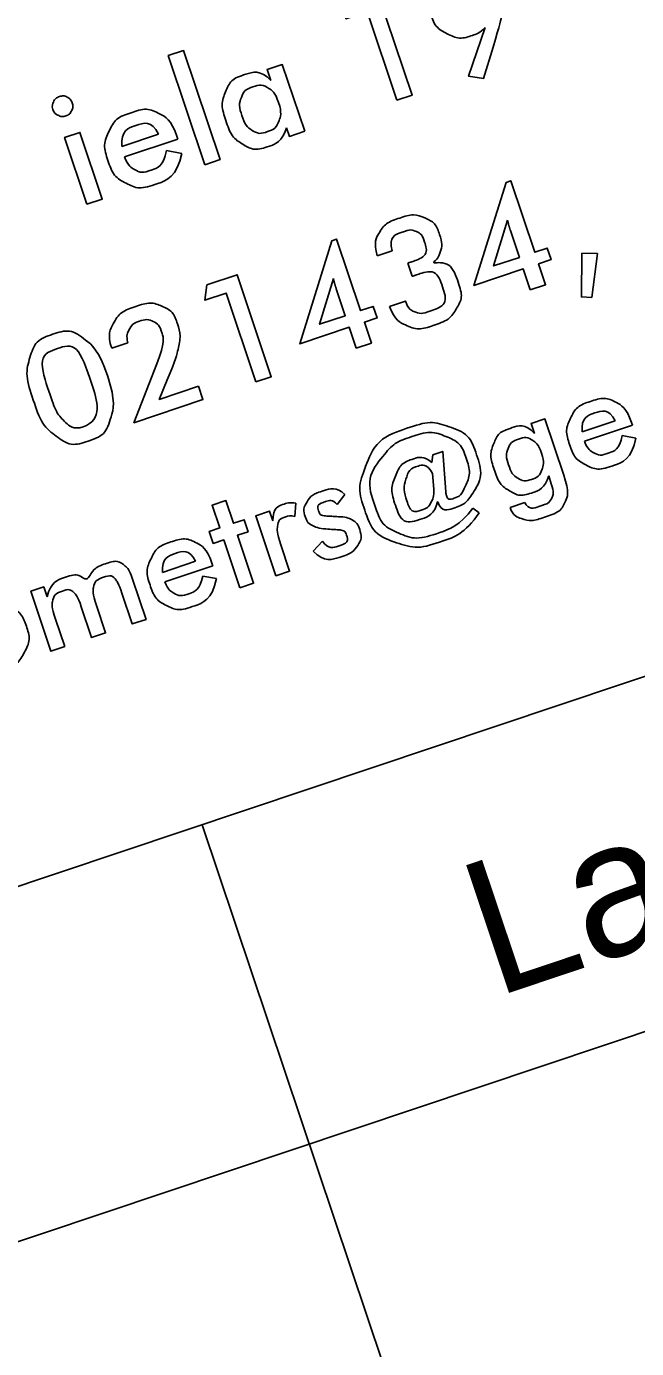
# Model space of a CAD drawing. Extents: x 469981 to 472086, y 246785 to 247785.
# Drawn here: x 472066.66 to 472071.19, y 247500.39 to 247510.2 of the extents above; entities that cross this region are included whole.
import ezdxf

# ---------------------------------------------------------------- set-up
doc = ezdxf.new("R2010")
doc.units = 0
doc.layers.add('RAMI_PLAN_####_TKST_#', color=7, linetype='Continuous')

msp = doc.modelspace()

# ---------------------------------------------------------------- linework, layer by layer
at = {"layer": 'RAMI_PLAN_####_TKST_#'}
for points in [[(472069.4102, 247509.6542), (472069.1895, 247510.3125), (472069.0312, 247510.2594), (472069.0463, 247510.3738), (472069.2698, 247510.4487), (472069.5234, 247509.6921), (472069.4102, 247509.6542)], [(472070.1237, 247510.0499), (472070.0524, 247509.8159), (472069.9424, 247509.8324), (472070.0657, 247510.1938)], [(472067.9853, 247509.1765), (472067.714, 247509.9857), (472067.8273, 247510.0236), (472068.0985, 247509.2145), (472067.9853, 247509.1765)], [(472068.4742, 247509.8008), (472068.447, 247509.8819), (472068.5603, 247509.9199), (472068.7262, 247509.4249)], [(472060.8547, 247501.8944), (472084.5585, 247509.8399)], [(472067.1111, 247508.8835), (472066.9451, 247509.3785), (472067.0584, 247509.4165), (472067.2243, 247508.9215), (472067.1111, 247508.8835)], [(472068.7262, 247509.4249), (472068.6129, 247509.3869), (472068.5914, 247509.4511)], [(472067.3706, 247509.3123), (472067.6414, 247509.403)], [(472067.7846, 247509.3661), (472067.3891, 247509.2336)], [(472067.7774, 247509.3875), (472067.7846, 247509.3661)], [(472067.7007, 247509.282), (472067.814, 247509.2607)], [(472070.4, 247508.2472), (472070.348, 247508.4024), (472069.9819, 247508.2797), (472070.2197, 247509.045), (472070.2547, 247509.0567), (472070.4323, 247508.5267), (472070.5255, 247508.5579), (472070.5545, 247508.4716), (472070.4613, 247508.4403), (472070.5133, 247508.2851), (472070.4, 247508.2472)], [(472070.2305, 247508.7645), (472070.1278, 247508.4246), (472070.3191, 247508.4887), (472070.2524, 247508.6876)], [(472069.1084, 247507.8142), (472069.0564, 247507.9694), (472068.6903, 247507.8467), (472068.9281, 247508.6121), (472068.9631, 247508.6238), (472069.1407, 247508.0937), (472069.2339, 247508.125), (472069.2629, 247508.0386), (472069.1697, 247508.0074), (472069.2217, 247507.8522), (472069.1084, 247507.8142)], [(472069.3758, 247508.5378), (472069.2635, 247508.5001)], [(472069.5235, 247508.348), (472069.4905, 247508.4463)], [(472070.7831, 247508.5197), (472070.8974, 247508.5162), (472070.8556, 247508.1911), (472070.7795, 247508.1951), (472070.7831, 247508.5197)], [(472068.365, 247507.565), (472068.1443, 247508.2233), (472067.986, 247508.1703), (472068.0011, 247508.2846), (472068.2247, 247508.3596), (472068.4783, 247507.603), (472068.365, 247507.565)], [(472068.9388, 247508.3315), (472068.8362, 247507.9917), (472069.0275, 247508.0558), (472068.9608, 247508.2547)], [(472069.3548, 247508.1238), (472069.4738, 247508.1637), (472069.4759, 247508.1574)], [(472067.4142, 247507.8541), (472067.2946, 247507.814)], [(472067.9376, 247507.5317), (472067.9708, 247507.4329), (472067.4595, 247507.2615), (472067.6306, 247507.6989)], [(472067.707, 247507.5799), (472067.6476, 247507.4345), (472067.9376, 247507.5317)], [(472061.6493, 247499.524), (472085.353, 247507.4696)], [(472070.4307, 247507.1822), (472070.4063, 247507.2552), (472070.5082, 247507.2894), (472070.6482, 247506.8717)], [(472070.7847, 247507.1941), (472071.0283, 247507.2758)], [(472071.1508, 247507.2618), (472071.1573, 247507.2426)], [(472071.1573, 247507.2426), (472070.8013, 247507.1233)], [(472071.0817, 247507.1669), (472071.1837, 247507.1477)], [(472069.6688, 247506.9649), (472069.6778, 247507.0236), (472069.7501, 247507.0478), (472069.7728, 247506.7495)], [(472069.6837, 247506.7676), (472069.6736, 247506.8833)], [(472070.5559, 247506.8087), (472070.5362, 247506.8675)], [(472068.2453, 247506.0353), (472068.1258, 247506.3919), (472068.0481, 247506.3658), (472068.0183, 247506.4548), (472068.096, 247506.4808), (472068.0396, 247506.6492), (472068.1415, 247506.6834), (472068.1979, 247506.515), (472068.2761, 247506.5412), (472068.306, 247506.4522), (472068.2278, 247506.426), (472068.3473, 247506.0695), (472068.2453, 247506.0353)], [(472068.6611, 247506.6647), (472068.6534, 247506.5661)], [(472069.023, 247506.7281), (472068.9674, 247506.6541)], [(472069.7132, 247506.6732), (472069.7126, 247506.675)], [(472070.2495, 247506.6324), (472070.3592, 247506.6692)], [(472068.5493, 247506.3545), (472068.6148, 247506.1592), (472068.5129, 247506.125), (472068.3633, 247506.5711), (472068.4653, 247506.6052), (472068.4893, 247506.5335)], [(472069.9745, 247506.628), (472070.0215, 247506.5921)], [(472068.7894, 247506.3075), (472068.8585, 247506.3819)], [(472067.6724, 247506.1509), (472067.9161, 247506.2326)], [(472068.045, 247506.1994), (472067.6891, 247506.0801)], [(472068.0386, 247506.2186), (472068.045, 247506.1994)], [(472067.4467, 247506.1079), (472067.5492, 247505.802), (472067.4473, 247505.7678), (472067.3705, 247505.9968)], [(472067.9695, 247506.1237), (472068.0715, 247506.1045)], [(472066.946, 247505.5998), (472066.8441, 247505.5656), (472066.6948, 247506.0111), (472066.7906, 247506.0433), (472066.8151, 247505.9702)], [(472067.1809, 247505.9045), (472067.249, 247505.7014), (472067.146, 247505.6668), (472067.0692, 247505.8958)], [(472066.8779, 247505.8029), (472066.946, 247505.5998)], [(472069.555, 247499.5373), (472067.9659, 247504.2781)]]:
    msp.add_lwpolyline(points, dxfattribs=at)
for points, degree in [([(472070.0657, 247510.1938), (472070.025, 247510.154), (472069.9744, 247510.1371), (472069.8727, 247510.1029), (472069.7829, 247510.1489), (472069.6932, 247510.1948), (472069.6567, 247510.3038), (472069.6172, 247510.4217), (472069.6674, 247510.5186), (472069.7176, 247510.6155), (472069.8397, 247510.6564), (472069.9539, 247510.6947), (472070.0468, 247510.6478), (472070.1398, 247510.6009), (472070.1781, 247510.4866), (472070.2067, 247510.401), (472070.1875, 247510.2872), (472070.1763, 247510.2236), (472070.1237, 247510.0499)], 3), ([(472068.5914, 247509.4511), (472068.5593, 247509.346), (472068.4566, 247509.3116), (472068.3523, 247509.2766), (472068.2679, 247509.3276), (472068.1835, 247509.3785), (472068.1413, 247509.5044), (472068.1014, 247509.6234), (472068.1389, 247509.7167), (472068.1764, 247509.81), (472068.2749, 247509.843), (472068.4001, 247509.885), (472068.4742, 247509.8008)], 3), ([(472068.5329, 247509.6368), (472068.507, 247509.7141), (472068.4569, 247509.7446), (472068.4069, 247509.7752), (472068.3427, 247509.7537), (472068.2784, 247509.7321), (472068.2564, 247509.6757), (472068.2344, 247509.6192), (472068.2606, 247509.5409), (472068.287, 247509.462), (472068.3372, 247509.4312), (472068.3873, 247509.4004), (472068.4515, 247509.4219), (472068.5116, 247509.4421), (472068.5347, 247509.4997), (472068.5586, 247509.56), (472068.5329, 247509.6368)], 3), ([(472066.8585, 247509.5871), (472066.8489, 247509.6158), (472066.863, 247509.6438), (472066.8772, 247509.6717), (472066.9064, 247509.6815), (472066.9362, 247509.6915), (472066.9633, 247509.6782), (472066.9904, 247509.665), (472067.0006, 247509.6347), (472067.0107, 247509.6044), (472066.9973, 247509.5769), (472066.9838, 247509.5495), (472066.954, 247509.5395), (472066.9248, 247509.5297), (472066.8966, 247509.5437), (472066.8683, 247509.5578), (472066.8585, 247509.5871)], 3), ([(472067.814, 247509.2607), (472067.7811, 247509.0851), (472067.6157, 247509.0297), (472067.4967, 247508.9898), (472067.4019, 247509.0387), (472067.3071, 247509.0877), (472067.2665, 247509.2088), (472067.2275, 247509.3253), (472067.2749, 247509.4245), (472067.3224, 247509.5237), (472067.4372, 247509.5622), (472067.5568, 247509.6023), (472067.6465, 247509.5564), (472067.7362, 247509.5105), (472067.7774, 247509.3875)], 3), ([(472067.6414, 247509.403), (472067.5918, 247509.5076), (472067.4713, 247509.4672), (472067.3612, 247509.4303), (472067.3706, 247509.3123)], 3), ([(472067.3891, 247509.2336), (472067.4166, 247509.1653), (472067.4667, 247509.1387), (472067.5168, 247509.1121), (472067.5784, 247509.1327), (472067.6817, 247509.1673), (472067.7007, 247509.282)], 3), ([(472069.2635, 247508.5001), (472069.2362, 247508.5988), (472069.2795, 247508.6716), (472069.3228, 247508.7444), (472069.4319, 247508.7809), (472069.5374, 247508.8163), (472069.6169, 247508.7817), (472069.6965, 247508.7471), (472069.7276, 247508.6542), (472069.7512, 247508.5838), (472069.7319, 247508.5271), (472069.7125, 247508.4703), (472069.6534, 247508.4401), (472069.8111, 247508.4633), (472069.8685, 247508.2922), (472069.9022, 247508.1914), (472069.8522, 247508.1085), (472069.8016, 247508.0236), (472069.6783, 247507.9823), (472069.568, 247507.9453), (472069.4802, 247507.9836), (472069.3924, 247508.0219), (472069.3548, 247508.1238)], 3), ([(472070.2524, 247508.6876), (472070.2417, 247508.7195), (472070.2305, 247508.7645)], 2), ([(472069.4905, 247508.4463), (472069.4942, 247508.4475), (472069.5018, 247508.45), (472069.5093, 247508.4526), (472069.513, 247508.4538), (472069.6499, 247508.4997), (472069.6123, 247508.6118), (472069.5959, 247508.6608), (472069.5551, 247508.6794), (472069.5144, 247508.6979), (472069.4621, 247508.6804), (472069.3446, 247508.641), (472069.3758, 247508.5378)], 3), ([(472068.9608, 247508.2547), (472068.9501, 247508.2865), (472068.9388, 247508.3315)], 2), ([(472069.4759, 247508.1574), (472069.4936, 247508.1045), (472069.5402, 247508.0851), (472069.5868, 247508.0658), (472069.6485, 247508.0864), (472069.7937, 247508.1351), (472069.7485, 247508.27), (472069.7023, 247508.408), (472069.547, 247508.3559), (472069.5433, 247508.3547), (472069.5355, 247508.3521), (472069.5277, 247508.3494), (472069.5235, 247508.348)], 3), ([(472067.2946, 247507.814), (472067.2602, 247507.9167), (472067.3086, 247508.0011), (472067.357, 247508.0854), (472067.4735, 247508.1245), (472067.5842, 247508.1616), (472067.6672, 247508.1261), (472067.7503, 247508.0907), (472067.7832, 247507.9926), (472067.8106, 247507.9106), (472067.7869, 247507.8063), (472067.7703, 247507.7328), (472067.707, 247507.5799)], 3), ([(472067.2649, 247507.6052), (472067.3263, 247507.422), (472067.2871, 247507.2948), (472067.2479, 247507.1676), (472067.1201, 247507.1248), (472066.9912, 247507.0816), (472066.8837, 247507.1608), (472066.7762, 247507.24), (472066.7127, 247507.4294), (472066.6497, 247507.6173), (472066.6882, 247507.7457), (472066.7267, 247507.8741), (472066.8561, 247507.9175), (472066.9866, 247507.9612), (472067.0922, 247507.8817), (472067.1993, 247507.8009), (472067.2649, 247507.6052)], 3), ([(472067.6306, 247507.6989), (472067.6917, 247507.8563), (472067.6656, 247507.9341), (472067.6468, 247507.9904), (472067.6023, 247508.0121), (472067.5579, 247508.0337), (472067.4989, 247508.0139), (472067.4466, 247507.9964), (472067.4236, 247507.9525), (472067.4006, 247507.9086), (472067.4142, 247507.8541)], 3), ([(472067.0821, 247507.2311), (472067.2353, 247507.2824), (472067.1378, 247507.5732), (472067.0411, 247507.8619), (472066.8926, 247507.8121), (472066.7395, 247507.7608), (472066.8369, 247507.47), (472066.884, 247507.3296), (472066.9475, 247507.2684), (472067.0111, 247507.2072), (472067.0821, 247507.2311)], 3), ([(472071.1837, 247507.1477), (472071.1541, 247506.9897), (472071.0052, 247506.9398), (472070.8981, 247506.9039), (472070.8128, 247506.948), (472070.7275, 247506.992), (472070.691, 247507.101), (472070.6559, 247507.2058), (472070.6986, 247507.2951), (472070.7413, 247507.3845), (472070.8446, 247507.4191), (472070.9522, 247507.4552), (472071.033, 247507.4139), (472071.1137, 247507.3726), (472071.1508, 247507.2618)], 3), ([(472071.0283, 247507.2758), (472070.9838, 247507.3699), (472070.8753, 247507.3335), (472070.7762, 247507.3003), (472070.7847, 247507.1941)], 3), ([(472070.0215, 247506.5921), (472069.9159, 247506.4381), (472069.7407, 247506.3793), (472069.5603, 247506.3189), (472069.4139, 247506.369), (472069.2321, 247506.4314), (472069.1696, 247506.6178), (472069.1169, 247506.7751), (472069.1737, 247506.9252), (472069.2563, 247507.1435), (472069.4982, 247507.2246), (472069.6613, 247507.2793), (472069.7932, 247507.2333), (472069.9493, 247507.1793), (472070.0015, 247507.0236), (472070.0546, 247506.8652), (472069.9687, 247506.7316), (472069.9205, 247506.657), (472069.8368, 247506.629), (472069.739, 247506.5962), (472069.7132, 247506.6732)], 3), ([(472070.5362, 247506.8675), (472070.5074, 247506.7729), (472070.4149, 247506.7419), (472070.321, 247506.7104), (472070.245, 247506.7563), (472070.1691, 247506.8022), (472070.1311, 247506.9154), (472070.0952, 247507.0226), (472070.1289, 247507.1065), (472070.1627, 247507.1905), (472070.2514, 247507.2202), (472070.3641, 247507.258), (472070.4307, 247507.1822)], 3), ([(472069.7728, 247506.7495), (472069.7741, 247506.7332), (472069.7768, 247506.7252), (472069.79, 247506.6858), (472069.8351, 247506.7009), (472069.8854, 247506.7178), (472069.9171, 247506.7885), (472069.9618, 247506.886), (472069.9248, 247506.9964), (472069.8853, 247507.1143), (472069.774, 247507.1595), (472069.6605, 247507.2051), (472069.5177, 247507.1572), (472069.3895, 247507.1143), (472069.3161, 247507.0244), (472069.1765, 247506.8533), (472069.247, 247506.6429), (472069.2961, 247506.4965), (472069.4239, 247506.4416), (472069.5518, 247506.3868), (472069.7156, 247506.4417), (472069.8763, 247506.4956), (472069.9745, 247506.628)], 3), ([(472070.4835, 247507.0346), (472070.4602, 247507.1042), (472070.4152, 247507.1317), (472070.3702, 247507.1592), (472070.3123, 247507.1398), (472070.2545, 247507.1204), (472070.2347, 247507.0696), (472070.2149, 247507.0188), (472070.2385, 247506.9483), (472070.2623, 247506.8773), (472070.3074, 247506.8496), (472070.3525, 247506.8219), (472070.4103, 247506.8412), (472070.4644, 247506.8594), (472070.4852, 247506.9113), (472070.5067, 247506.9656), (472070.4835, 247507.0346)], 3), ([(472070.8013, 247507.1233), (472070.8261, 247507.0619), (472070.8712, 247507.0379), (472070.9163, 247507.014), (472070.9717, 247507.0325), (472071.0646, 247507.0637), (472071.0817, 247507.1669)], 3), ([(472069.7126, 247506.675), (472069.6888, 247506.5793), (472069.5963, 247506.5483), (472069.4494, 247506.4991), (472069.3965, 247506.6567), (472069.3594, 247506.7675), (472069.3997, 247506.8655), (472069.4394, 247506.9619), (472069.5301, 247506.9922), (472069.6113, 247507.0195), (472069.6688, 247506.9649)], 3), ([(472069.6736, 247506.8833), (472069.6323, 247506.9613), (472069.5595, 247506.9369), (472069.4998, 247506.9169), (472069.4775, 247506.8423), (472069.4551, 247506.7678), (472069.4838, 247506.6823), (472069.5159, 247506.5865), (472069.5977, 247506.6139), (472069.6395, 247506.628), (472069.6637, 247506.6705), (472069.6878, 247506.7131), (472069.6837, 247506.7676)], 3), ([(472070.6482, 247506.8717), (472070.6909, 247506.7444), (472070.6596, 247506.6743), (472070.6268, 247506.6006), (472070.5, 247506.5581), (472070.4071, 247506.5269), (472070.3392, 247506.5478), (472070.2714, 247506.5687), (472070.2495, 247506.6324)], 3), ([(472068.8585, 247506.3819), (472068.9006, 247506.3202), (472068.9814, 247506.3472), (472069.0547, 247506.3718), (472069.035, 247506.4306), (472069.0251, 247506.4602), (472068.9897, 247506.4661), (472068.9467, 247506.4684), (472068.9039, 247506.4713), (472068.8273, 247506.477), (472068.7893, 247506.4956), (472068.7462, 247506.5167), (472068.7307, 247506.5628), (472068.7109, 247506.622), (472068.7446, 247506.6748), (472068.7783, 247506.7277), (472068.8562, 247506.7538), (472068.9632, 247506.7897), (472069.023, 247506.7281)], 3), ([(472070.3592, 247506.6692), (472070.3837, 247506.6118), (472070.4745, 247506.6422), (472070.5423, 247506.665), (472070.5606, 247506.7056), (472070.5769, 247506.743), (472070.5559, 247506.8087)], 3), ([(472068.4893, 247506.5335), (472068.4928, 247506.6308), (472068.5707, 247506.6569), (472068.614, 247506.6714), (472068.6611, 247506.6647)], 3), ([(472068.9674, 247506.6541), (472068.9347, 247506.6943), (472068.8779, 247506.6753), (472068.8136, 247506.6537), (472068.8306, 247506.603), (472068.8401, 247506.5748), (472068.8786, 247506.5689), (472068.9264, 247506.5666), (472068.9742, 247506.5643), (472069.0424, 247506.5605), (472069.0786, 247506.5397), (472069.1172, 247506.5181), (472069.1331, 247506.4707), (472069.1552, 247506.4049), (472069.1203, 247506.3514), (472069.0849, 247506.2961), (472068.9989, 247506.2673), (472068.8706, 247506.2243), (472068.7894, 247506.3075)], 3), ([(472068.6534, 247506.5661), (472068.6215, 247506.5755), (472068.5849, 247506.5633), (472068.5323, 247506.5456), (472068.5248, 247506.4946), (472068.5182, 247506.4474), (472068.5493, 247506.3545)], 3), ([(472068.0715, 247506.1045), (472068.0419, 247505.9465), (472067.893, 247505.8966), (472067.7859, 247505.8607), (472067.7006, 247505.9047), (472067.6153, 247505.9488), (472067.5787, 247506.0578), (472067.5436, 247506.1626), (472067.5863, 247506.2519), (472067.629, 247506.3412), (472067.7324, 247506.3759), (472067.84, 247506.4119), (472067.9207, 247506.3706), (472068.0014, 247506.3293), (472068.0386, 247506.2186)], 3), ([(472067.9161, 247506.2326), (472067.8715, 247506.3266), (472067.763, 247506.2903), (472067.664, 247506.2571), (472067.6724, 247506.1509)], 3), ([(472066.8151, 247505.9702), (472066.8438, 247506.0793), (472066.9458, 247506.1134), (472067.0486, 247506.1479), (472067.114, 247506.0715), (472067.152, 247506.1826), (472067.2497, 247506.2153), (472067.3399, 247506.2456), (472067.3992, 247506.1949), (472067.4248, 247506.1732), (472067.4467, 247506.1079)], 3), ([(472067.3705, 247505.9968), (472067.3461, 247506.0697), (472067.3282, 247506.0919), (472067.2941, 247506.1344), (472067.2344, 247506.1144), (472067.171, 247506.0931), (472067.1602, 247506.0413), (472067.1505, 247505.9952), (472067.1809, 247505.9045)], 3), ([(472067.6891, 247506.0801), (472067.7138, 247506.0186), (472067.7589, 247505.9947), (472067.804, 247505.9707), (472067.8594, 247505.9893), (472067.9524, 247506.0205), (472067.9695, 247506.1237)], 3), ([(472067.0692, 247505.8958), (472067.0427, 247505.9748), (472067.0136, 247506.0011), (472066.9825, 247506.0299), (472066.9313, 247506.0128), (472066.868, 247505.9915), (472066.8542, 247505.9299), (472066.8469, 247505.8955), (472066.8779, 247505.8029)], 3), ([(472066.171, 247505.587), (472066.1376, 247505.6866), (472066.1862, 247505.7802), (472066.2348, 247505.8739), (472066.3353, 247505.9076), (472066.4377, 247505.9419), (472066.5333, 247505.8955), (472066.6288, 247505.8491), (472066.6615, 247505.7514), (472066.6954, 247505.6504), (472066.6473, 247505.5584), (472066.597, 247505.4621), (472066.496, 247505.4283), (472066.3954, 247505.3946), (472066.2999, 247505.441), (472066.2044, 247505.4873), (472066.171, 247505.587)], 3)]:
    msp.add_open_spline(points, degree=degree, dxfattribs=at)

# ---------------------------------------------------------------- texts
msp.add_text('Lapas', height=1, rotation=18.53122, dxfattribs=at).set_placement((472070.1381, 247502.9944))

doc.saveas('drawing.dxf')
